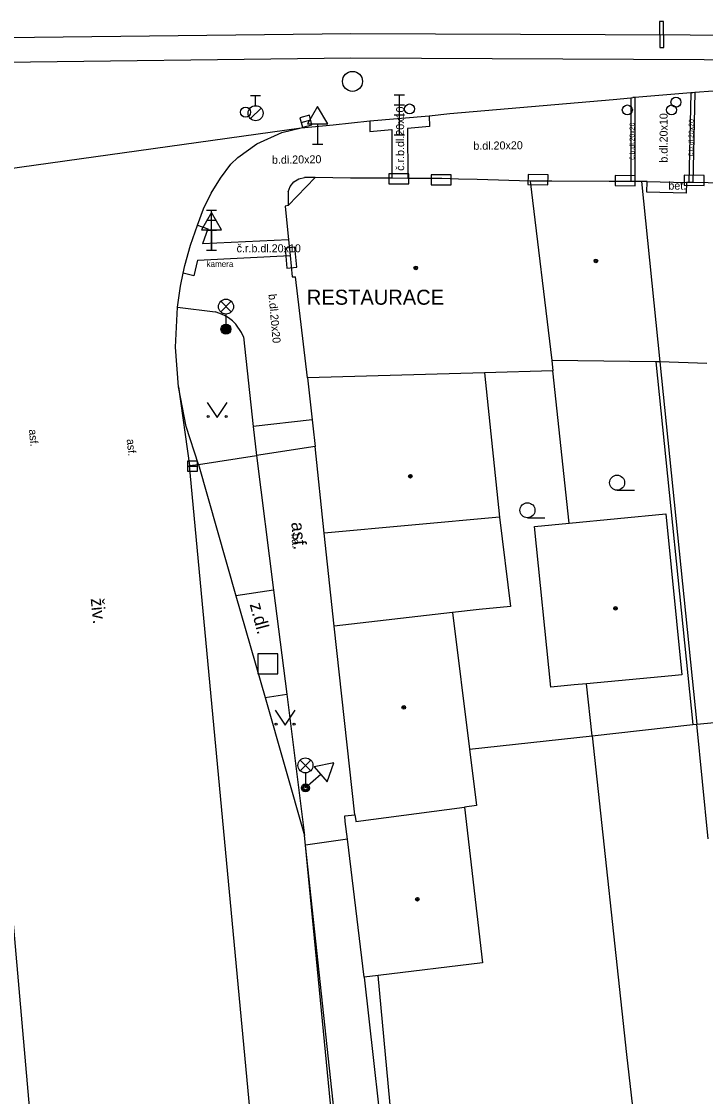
# Model space of a CAD drawing. Extents: x -596229 to -595156, y -1161237 to -1159376.
# Drawn here: x -595373.8 to -595339.6, y -1161084.8 to -1161031.1 of the extents above; entities that cross this region are included whole.
import ezdxf

# ---------------------------------------------------------------- set-up
doc = ezdxf.new("R2010")
doc.units = 0
for name, color, linetype in [('DOP - budovy nerozlisene - VP', 7, 'Continuous'), ('DOP - kresba z DSPS bez souradnic', 7, 'Continuous'), ('DOP - rozhrani ploch obecne', 7, 'Continuous'), ('kanalizace - povrch.  znaky - skut. velikost', 7, 'Continuous'), ('Level 24', 7, 'Continuous'), ('Level 25', 7, 'Continuous'), ('Level 26', 7, 'Continuous'), ('Level 27', 7, 'Continuous'), ('Level 28', 7, 'Continuous'), ('Level 33', 7, 'Continuous'), ('Level 34', 7, 'Continuous'), ('Level 36', 7, 'Continuous'), ('Level 39', 7, 'Continuous'), ('Specificka linie pasportu komunikaci', 7, 'Continuous'), ('TM - budovy zdene_ betonove - NP', 7, 'Continuous'), ('TM - budovy zdene_ betonove - VP', 7, 'Continuous'), ('TM - chodniky - VP', 7, 'Continuous'), ('TM - komunikace - VP', 7, 'Continuous'), ('TM - letecke snimky - pomocna linie', 7, 'Continuous'), ('TM - MHD - osa koleji', 7, 'Continuous'), ('TM - plot zdeny_ ohradni zed - VP', 7, 'Continuous'), ('TM - podezdivka plotu - VP', 7, 'Continuous'), ('TM - popis objektu', 7, 'Continuous'), ('TM - popis povrchu', 7, 'Continuous'), ('TM - poznamka', 7, 'Continuous'), ('TM - rozhrani mezi zpev. plochami mezi sebou - VP', 7, 'Continuous'), ('TM - rozhrani ploch obecne - NN', 7, 'Continuous'), ('TM - rozhrani ploch obecne - VP', 7, 'Continuous'), ('TM - vstup do budovy - zdene_ betonove', 7, 'Continuous'), ('TM - vstup do budovy - zdene_ betonove  - shora neviditelny', 7, 'Continuous')]:
    doc.layers.add(name, color=color, linetype=linetype)

msp = doc.modelspace()

# ---------------------------------------------------------------- linework, layer by layer
at = {"layer": 'DOP - budovy nerozlisene - VP'}
for points in [[(-595341.29, -1161063.79), (-595345.56, -1161064.19)], [(-595345.56, -1161064.19), (-595346.17, -1161064.24)], [(-595340.04, -1161066.2), (-595337.77, -1161065.99)], [(-595339.48, -1161071.94), (-595340.04, -1161066.2)]]:
    msp.add_lwpolyline(points, dxfattribs=at)
at = {"layer": 'DOP - kresba z DSPS bez souradnic'}
msp.add_lwpolyline([(-595342.09, -1161048.1), (-595340.24, -1161066.22)], dxfattribs=at)
at = {"layer": 'DOP - rozhrani ploch obecne'}
for points in [[(-595346.42, -1161056.16), (-595347.24, -1161048.55)], [(-595341.89, -1161048.1), (-595340.04, -1161066.2)], [(-595345.28, -1161066.78), (-595345.56, -1161064.19)], [(-595345.28, -1161066.78), (-595340.24, -1161066.22)], [(-595340.24, -1161066.22), (-595340.04, -1161066.2)], [(-595351.41, -1161067.46), (-595345.28, -1161066.78)], [(-595345.28, -1161066.78), (-595343.57, -1161082.71)], [(-595343.57, -1161082.71), (-595340.43, -1161110.01)]]:
    msp.add_lwpolyline(points, dxfattribs=at)
at = {"layer": 'kanalizace - povrch.  znaky - skut. velikost'}
for points in [[(-595341.71, -1161031.1), (-595341.91, -1161031.1)], [(-595341.91, -1161031.1), (-595341.9, -1161032.4)], [(-595341.69, -1161032.4), (-595341.71, -1161031.1)], [(-595341.9, -1161032.4), (-595341.69, -1161032.4)]]:
    msp.add_lwpolyline(points, dxfattribs=at)
at = {"layer": 'Level 24'}
for points in [[(-595355.428, -1161039.209), (-595354.428, -1161039.209), (-595354.428, -1161038.709), (-595355.428, -1161038.709)], [(-595353.328, -1161039.259), (-595352.328, -1161039.259), (-595352.328, -1161038.759), (-595353.328, -1161038.759)], [(-595347.48, -1161038.755), (-595348.48, -1161038.746), (-595348.484, -1161039.246), (-595347.484, -1161039.255)], [(-595343.13, -1161038.808), (-595344.13, -1161038.796), (-595344.136, -1161039.295), (-595343.136, -1161039.308)], [(-595339.681, -1161038.787), (-595340.681, -1161038.777), (-595340.685, -1161039.277), (-595339.685, -1161039.287)], [(-595360.026, -1161043.371), (-595360.123, -1161042.376), (-595360.62, -1161042.424), (-595360.524, -1161043.419)]]:
    msp.add_lwpolyline(points, close=True, dxfattribs=at)
at = {"layer": 'Level 25'}
for radius in [0.25, 0.2, 0.15, 0.1, 0.05]:
    msp.add_circle((-595363.57, -1161046.47), radius, dxfattribs=at)
at = {"layer": 'Level 26'}
msp.add_lwpolyline([(-595361.98, -1161063.69), (-595360.98, -1161063.69), (-595360.98, -1161062.69), (-595361.98, -1161062.69)], close=True, dxfattribs=at)
at = {"layer": 'Level 27'}
for p, q in [((-595359.821, -1161036.146), (-595359.339, -1161036.014)), ((-595365.49, -1161053.32), (-595364.99, -1161053.32))]:
    msp.add_line(p, q, dxfattribs=at)
for points in [[(-595359.755, -1161036.387), (-595359.273, -1161036.255), (-595359.405, -1161035.773), (-595359.887, -1161035.905)], [(-595365.49, -1161053.57), (-595364.99, -1161053.57), (-595364.99, -1161053.07), (-595365.49, -1161053.07)]]:
    msp.add_lwpolyline(points, close=True, dxfattribs=at)
msp.add_circle((-595357.25, -1161034.09), 0.5, dxfattribs=at)
at = {"layer": 'Level 28'}
for p, q in [((-595362.34, -1161034.805), (-595361.84, -1161034.805)), ((-595362.09, -1161035.305), (-595362.09, -1161034.805)), ((-595362.348, -1161035.952), (-595361.818, -1161035.422))]:
    msp.add_line(p, q, dxfattribs=at)
for centre, radius in [((-595341.09, -1161035.13), 0.25), ((-595362.59, -1161035.63), 0.25), ((-595362.09, -1161035.68), 0.375), ((-595354.4, -1161035.47), 0.25), ((-595343.52, -1161035.52), 0.25), ((-595341.31, -1161035.52), 0.25)]:
    msp.add_circle(centre, radius, dxfattribs=at)
at = {"layer": 'Level 33'}
for p, q in [((-595355.16, -1161034.76), (-595354.66, -1161034.76)), ((-595354.91, -1161036.76), (-595354.91, -1161034.76)), ((-595355.16, -1161035.26), (-595354.66, -1161035.26)), ((-595355.16, -1161035.76), (-595354.66, -1161035.76)), ((-595355.16, -1161036.76), (-595354.66, -1161036.76)), ((-595364.54, -1161040.53), (-595364.04, -1161040.53)), ((-595364.29, -1161042.53), (-595364.29, -1161040.53)), ((-595364.54, -1161041.03), (-595364.04, -1161041.03)), ((-595364.54, -1161041.53), (-595364.04, -1161041.53)), ((-595364.54, -1161042.53), (-595364.04, -1161042.53)), ((-595363.835, -1161045.61), (-595363.305, -1161045.08)), ((-595363.835, -1161045.08), (-595363.305, -1161045.61)), ((-595363.57, -1161045.72), (-595363.57, -1161046.47)), ((-595359.865, -1161068.53), (-595359.335, -1161068)), ((-595359.865, -1161068), (-595359.335, -1161068.53)), ((-595359.6, -1161068.64), (-595359.6, -1161069.39))]:
    msp.add_line(p, q, dxfattribs=at)
for centre, radius in [((-595363.57, -1161045.345), 0.375), ((-595363.57, -1161046.47), 0.2), ((-595363.57, -1161046.47), 0.145), ((-595363.57, -1161046.47), 0.0876), ((-595359.6, -1161068.265), 0.375), ((-595359.6, -1161069.39), 0.2), ((-595359.6, -1161069.39), 0.145), ((-595359.6, -1161069.39), 0.0876)]:
    msp.add_circle(centre, radius, dxfattribs=at)
at = {"layer": 'Level 34'}
for p, q in [((-595358.99, -1161036.212), (-595358.99, -1161037.23)), ((-595359.24, -1161037.23), (-595358.74, -1161037.23)), ((-595364.29, -1161041.512), (-595364.29, -1161042.53)), ((-595364.54, -1161042.53), (-595364.04, -1161042.53)), ((-595358.838, -1161068.715), (-595359.6, -1161069.39))]:
    msp.add_line(p, q, dxfattribs=at)
for points in [[(-595359.49, -1161036.212), (-595358.49, -1161036.212), (-595358.99, -1161035.346)], [(-595364.79, -1161041.512), (-595363.79, -1161041.512), (-595364.29, -1161040.646)], [(-595359.17, -1161068.341), (-595358.507, -1161069.089), (-595358.19, -1161068.14)]]:
    msp.add_lwpolyline(points, close=True, dxfattribs=at)
at = {"layer": 'Level 36'}
for p, q in [((-595344.03, -1161054.515), (-595343.155, -1161054.515)), ((-595348.51, -1161055.895), (-595347.635, -1161055.895))]:
    msp.add_line(p, q, dxfattribs=at)
for points in [[(-595364.51, -1161050.13), (-595364.01, -1161050.88), (-595363.51, -1161050.13)], [(-595361.12, -1161065.5), (-595360.62, -1161066.25), (-595360.12, -1161065.5)]]:
    msp.add_lwpolyline(points, dxfattribs=at)
for centre, radius in [((-595364.46, -1161050.83), 0.05), ((-595363.561, -1161050.83), 0.05), ((-595344.03, -1161054.14), 0.375), ((-595348.51, -1161055.52), 0.375), ((-595361.07, -1161066.2), 0.05), ((-595360.171, -1161066.2), 0.05)]:
    msp.add_circle(centre, radius, dxfattribs=at)
at = {"layer": 'Level 39'}
for centre, radius in [((-595345.09, -1161043.06), 0.09), ((-595345.09, -1161043.06), 0.0398), ((-595354.09, -1161043.41), 0.09), ((-595354.09, -1161043.41), 0.0398), ((-595354.36, -1161053.82), 0.09), ((-595354.36, -1161053.82), 0.0398), ((-595344.11, -1161060.42), 0.09), ((-595344.11, -1161060.42), 0.0398), ((-595354.69, -1161065.37), 0.09), ((-595354.69, -1161065.37), 0.0398), ((-595354.01, -1161074.95), 0.09), ((-595354.01, -1161074.95), 0.0398)]:
    msp.add_circle(centre, radius, dxfattribs=at)
at = {"layer": 'Specificka linie pasportu komunikaci'}
for points in [[(-595379.03, -1161039.1), (-595359.81, -1161036.42)], [(-595365.95, -1161049.36), (-595365.391, -1161053.289)], [(-595359.12, -1161052.33), (-595362.04, -1161052.78)], [(-595364.95, -1161053.23), (-595362.04, -1161052.78)], [(-595358.77, -1161123.92), (-595365.391, -1161053.289)], [(-595365.39, -1161053.29), (-595364.95, -1161053.23)], [(-595357.5, -1161071.95), (-595359.59, -1161072.25)], [(-595357.46, -1161109.5), (-595356.88, -1161100.29), (-595359.59, -1161072.25)]]:
    msp.add_lwpolyline(points, dxfattribs=at)
at = {"layer": 'TM - budovy zdene_ betonove - NP'}
for points in [[(-595360.46, -1161040.3), (-595359.12, -1161038.9)], [(-595342.54, -1161039.63), (-595342.53, -1161039.1)], [(-595340.57, -1161039.14), (-595340.58, -1161039.67)]]:
    msp.add_lwpolyline(points, dxfattribs=at)
at = {"layer": 'TM - budovy zdene_ betonove - VP'}
for points in [[(-595360.47, -1161039.61), (-595360.37, -1161039.34), (-595360.18, -1161039.11), (-595359.93, -1161038.96), (-595359.65, -1161038.9)], [(-595359.12, -1161038.9), (-595359.65, -1161038.9)], [(-595355.28, -1161038.93), (-595357.35, -1161038.92), (-595359.12, -1161038.9)], [(-595354.49, -1161038.94), (-595355.28, -1161038.93)], [(-595352.78, -1161038.95), (-595354.49, -1161038.94)], [(-595351.95, -1161038.97), (-595352.78, -1161038.95)], [(-595348.37, -1161039.08), (-595351.03, -1161039)], [(-595347.29, -1161039.08), (-595348.37, -1161039.08)], [(-595348.37, -1161039.08), (-595347.29, -1161048.03)], [(-595343.35, -1161039.09), (-595344.43, -1161039.09)], [(-595343.15, -1161039.09), (-595343.35, -1161039.09)], [(-595342.82, -1161039.09), (-595343.15, -1161039.09)], [(-595342.53, -1161039.1), (-595342.82, -1161039.09)], [(-595342.82, -1161039.09), (-595341.89, -1161048.1)], [(-595342.53, -1161039.1), (-595340.57, -1161039.14)], [(-595340.45, -1161039.14), (-595340.57, -1161039.14)], [(-595340.25, -1161039.14), (-595340.45, -1161039.14)], [(-595336.39, -1161039.23), (-595340.25, -1161039.14)], [(-595360.47, -1161039.61), (-595360.46, -1161040.3)], [(-595360.46, -1161040.3), (-595360.61, -1161040.33)], [(-595360.61, -1161040.33), (-595360.45, -1161042.01)], [(-595360.45, -1161042.01), (-595360.37, -1161042.79)], [(-595360.37, -1161042.79), (-595360.27, -1161043.86)], [(-595360.27, -1161043.86), (-595360.1, -1161043.86)], [(-595359.5, -1161048.91), (-595360.1, -1161043.86)], [(-595347.29, -1161048.03), (-595347.24, -1161048.55)], [(-595342.09, -1161048.1), (-595347.29, -1161048.03)], [(-595347.24, -1161048.55), (-595350.66, -1161048.65)], [(-595341.89, -1161048.1), (-595342.09, -1161048.1)], [(-595339.55, -1161048.18), (-595341.89, -1161048.1)], [(-595350.66, -1161048.65), (-595359.5, -1161048.91)], [(-595359.5, -1161048.91), (-595359.26, -1161051)], [(-595350.66, -1161048.65), (-595349.9, -1161055.87)], [(-595359.26, -1161051), (-595359.23, -1161051.3)], [(-595358.66, -1161056.67), (-595359.12, -1161052.33)], [(-595349.9, -1161055.87), (-595354.28, -1161056.27)], [(-595358.16, -1161061.31), (-595358.66, -1161056.67)], [(-595352.26, -1161060.63), (-595358.16, -1161061.31)], [(-595350.92, -1161060.47), (-595352.26, -1161060.63)], [(-595352.26, -1161060.63), (-595351.41, -1161067.46)], [(-595357.13, -1161070.73), (-595358.16, -1161061.31)], [(-595351.41, -1161067.46), (-595351.06, -1161070.27)], [(-595357.08, -1161071.07), (-595351.66, -1161070.35)], [(-595351.06, -1161070.27), (-595351.66, -1161070.35)], [(-595351.66, -1161070.35), (-595350.75, -1161078.12)], [(-595357.64, -1161070.79), (-595357.13, -1161070.73)], [(-595357.61, -1161071.07), (-595357.64, -1161070.79)], [(-595357.5, -1161071.95), (-595357.61, -1161071.07)], [(-595357.13, -1161070.73), (-595357.09, -1161071.01)], [(-595357.09, -1161071.01), (-595357.08, -1161071.07)], [(-595356.66, -1161078.84), (-595357.5, -1161071.95)], [(-595350.75, -1161078.12), (-595355.96, -1161078.76)], [(-595355.96, -1161078.76), (-595356.66, -1161078.84)]]:
    msp.add_lwpolyline(points, dxfattribs=at)
at = {"layer": 'TM - chodniky - VP'}
for points in [[(-595365.99, -1161045.37), (-595364.11, -1161045.61)], [(-595362.69, -1161046.85), (-595362.79, -1161046.63), (-595363.07, -1161046.22), (-595363.24, -1161046.05), (-595363.44, -1161045.9), (-595363.65, -1161045.78), (-595363.88, -1161045.68), (-595364.11, -1161045.61)], [(-595362.69, -1161046.85), (-595362.22, -1161051.34)], [(-595362.22, -1161051.34), (-595362.04, -1161052.78)], [(-595362.04, -1161052.78), (-595361.19, -1161059.51)], [(-595361.19, -1161059.51), (-595363.07, -1161059.8)], [(-595361.61, -1161064.88), (-595360.53, -1161064.71)], [(-595360.53, -1161064.71), (-595359.64, -1161071.76)]]:
    msp.add_lwpolyline(points, dxfattribs=at)
at = {"layer": 'TM - komunikace - VP'}
for points in [[(-595333.29, -1161034.05), (-595336.16, -1161034.31), (-595339.24, -1161034.58), (-595340.15, -1161034.65)], [(-595353.42, -1161035.81), (-595352.38, -1161035.7), (-595344.23, -1161035)], [(-595344.23, -1161035), (-595343.34, -1161034.91)], [(-595343.34, -1161034.91), (-595343.24, -1161034.9)], [(-595343.14, -1161034.89), (-595343.24, -1161034.9)], [(-595340.35, -1161034.67), (-595343.14, -1161034.89)], [(-595340.15, -1161034.65), (-595340.25, -1161034.66), (-595340.35, -1161034.67)], [(-595358.22, -1161036.26), (-595356.39, -1161036.06)], [(-595356.39, -1161036.06), (-595353.42, -1161035.81)], [(-595363.33, -1161038.23), (-595362.97, -1161037.9), (-595362.03, -1161037.21), (-595360.78, -1161036.64), (-595359.81, -1161036.42)], [(-595359.81, -1161036.42), (-595358.22, -1161036.26)], [(-595365, -1161041.28), (-595364.69, -1161040.46), (-595364.31, -1161039.68), (-595363.85, -1161038.93), (-595363.33, -1161038.23)], [(-595365.71, -1161043.67), (-595365.62, -1161043.29), (-595365.34, -1161042.28), (-595365, -1161041.28)], [(-595365.99, -1161045.37), (-595365.84, -1161044.33), (-595365.71, -1161043.67)], [(-595365.95, -1161049.36), (-595366.09, -1161047.37), (-595365.99, -1161045.37)], [(-595364.95, -1161053.23), (-595365.56, -1161051.33), (-595365.95, -1161049.36)], [(-595364.95, -1161053.23), (-595363.07, -1161059.8)], [(-595363.07, -1161059.8), (-595361.61, -1161064.88)], [(-595361.61, -1161064.88), (-595359.64, -1161071.76)], [(-595359.59, -1161072.25), (-595359.64, -1161071.76)], [(-595356.69, -1161099.33), (-595359.59, -1161072.25)], [(-595374.25, -1161075.6), (-595373.13, -1161088.37)]]:
    msp.add_lwpolyline(points, dxfattribs=at)
at = {"layer": 'TM - letecke snimky - pomocna linie'}
for points in [[(-595349.9, -1161055.87), (-595349.36, -1161060.32), (-595350.92, -1161060.47)], [(-595346.42, -1161056.16), (-595341.6, -1161055.69), (-595340.8, -1161063.74), (-595341.29, -1161063.79)], [(-595354.28, -1161056.27), (-595358.66, -1161056.67)], [(-595346.17, -1161064.24), (-595347.35, -1161064.36), (-595348.15, -1161056.33), (-595346.42, -1161056.16)]]:
    msp.add_lwpolyline(points, dxfattribs=at)
at = {"layer": 'TM - MHD - osa koleji'}
for points in [[(-595412.68, -1161032.47), (-595392.3, -1161032.2), (-595376.04, -1161031.92), (-595357.33, -1161031.7)], [(-595357.33, -1161031.7), (-595336.15, -1161031.79)]]:
    msp.add_lwpolyline(points, dxfattribs=at)
at = {"layer": 'TM - plot zdeny_ ohradni zed - VP'}
msp.add_lwpolyline([(-595354.01, -1161099.93), (-595355.96, -1161078.76)], dxfattribs=at)
at = {"layer": 'TM - podezdivka plotu - VP'}
msp.add_lwpolyline([(-595356.66, -1161078.84), (-595354.31, -1161099.96)], dxfattribs=at)
at = {"layer": 'TM - rozhrani mezi zpev. plochami mezi sebou - VP'}
for points in [[(-595343.34, -1161034.91), (-595343.35, -1161039.09)], [(-595343.14, -1161034.89), (-595343.15, -1161039.09)], [(-595340.35, -1161034.67), (-595340.45, -1161039.14)], [(-595340.15, -1161034.65), (-595340.25, -1161039.14)], [(-595356.39, -1161036.06), (-595356.38, -1161036.59), (-595355.29, -1161036.49), (-595355.28, -1161038.93)], [(-595353.42, -1161035.81), (-595353.4, -1161036.34), (-595354.51, -1161036.44), (-595354.49, -1161038.94)], [(-595365, -1161041.28), (-595364.48, -1161041.46), (-595364.74, -1161042.21)], [(-595360.45, -1161042.01), (-595364.74, -1161042.21)], [(-595364.99, -1161043.03), (-595365.18, -1161043.81), (-595365.71, -1161043.67)], [(-595364.99, -1161043.03), (-595360.37, -1161042.79)]]:
    msp.add_lwpolyline(points, dxfattribs=at)
at = {"layer": 'TM - rozhrani ploch obecne - NN'}
for points in [[(-595357.34, -1161032.94), (-595376.02, -1161033.16), (-595392.28, -1161033.44), (-595415.01, -1161033.95)], [(-595332.84, -1161033.05), (-595336.15, -1161033.04), (-595357.34, -1161032.94)]]:
    msp.add_lwpolyline(points, dxfattribs=at)
at = {"layer": 'TM - rozhrani ploch obecne - VP'}
for points in [[(-595359.26, -1161051), (-595362.22, -1161051.34)], [(-595361.19, -1161059.51), (-595360.53, -1161064.71)]]:
    msp.add_lwpolyline(points, dxfattribs=at)
at = {"layer": 'TM - vstup do budovy - zdene_ betonove'}
for points in [[(-595351.03, -1161039), (-595351.95, -1161038.97)], [(-595344.43, -1161039.09), (-595347.29, -1161039.08)], [(-595359.23, -1161051.3), (-595359.12, -1161052.33)]]:
    msp.add_lwpolyline(points, dxfattribs=at)
at = {"layer": 'TM - vstup do budovy - zdene_ betonove  - shora neviditelny'}
msp.add_lwpolyline([(-595340.58, -1161039.67), (-595342.54, -1161039.63)], dxfattribs=at)

# ---------------------------------------------------------------- texts
at = {"layer": 'TM - popis objektu'}
msp.add_text('RESTAURACE', height=0.75, dxfattribs=at).set_placement((-595359.53, -1161045.25))
at = {"layer": 'TM - popis povrchu'}
for s, height, rotation, p in [('č.r.b.dl.20x10', 0.4, 90, (-595354.67, -1161038.56)), ('b.dl.20x10', 0.4, 90, (-595341.51, -1161038.15)), ('č.b.dl.20x20', 0.25, 90, (-595343.16, -1161038.01)), ('č.b.dl.20x20', 0.25, 89, (-595340.23, -1161037.84)), ('b.dl.20x20', 0.4, 0.707, (-595351.21, -1161037.51)), ('b.dl.20x20', 0.4, 0.707, (-595361.27, -1161038.21)), ('b.dl.20x20', 0.4, 275.108, (-595361.45, -1161044.73)), ('asf.', 0.4, 275.4707, (-595373.42, -1161051.49)), ('asf.', 0.4, 275.4707, (-595368.53, -1161051.97)), ('asf.', 0.65, 275.44, (-595360.31, -1161056.13)), ('l.a.', 0.4, 275.108, (-595360.31, -1161056.71)), ('živ.', 0.65, 275.4707, (-595370.33, -1161059.93)), ('z.dl.', 0.65, 284.85, (-595362.39, -1161060.22))]:
    msp.add_text(s, height=height, rotation=rotation, dxfattribs=at).set_placement(p)
for s, p in [('bet.', (-595341.47, -1161039.5)), ('č.r.b.dl.20x10', (-595363.04, -1161042.63))]:
    msp.add_text(s, height=0.4, dxfattribs=at).set_placement(p)
at = {"layer": 'TM - poznamka'}
msp.add_text('kamera', height=0.3, dxfattribs=at).set_placement((-595364.54, -1161043.36))

doc.saveas('drawing.dxf')
